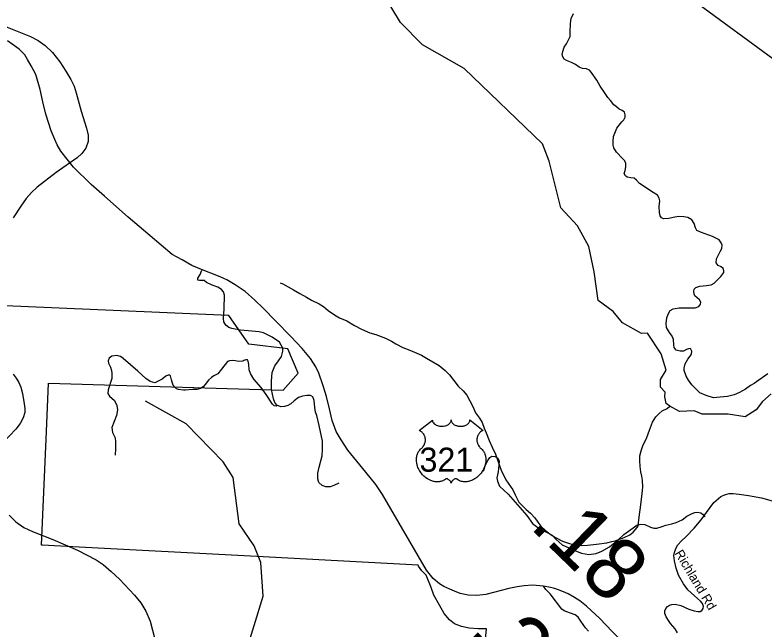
# Model space of a CAD drawing. Extents: x 1159738 to 1321356, y 736314 to 882035.
# Drawn here: x 1224551 to 1230624, y 852123 to 857098 of the extents above; entities that cross this region are included whole.
import ezdxf

# ---------------------------------------------------------------- set-up
doc = ezdxf.new("R2010")
doc.units = 0
for name, color, linetype in [('Exist Boundary Land Use Forest National US Forest Service', 7, 'Continuous'), ('Exist Hydrographic Creek Single Shore', 7, 'Continuous'), ('Exist Hydrographic Misc Water Feature', 7, 'Continuous'), ('Exist Road Non-System Type 51', 7, 'Continuous'), ('Exist Road Primary US Attributed', 7, 'Continuous'), ('Exist Road Primary US Mileage Hundredths English Label', 7, 'Continuous'), ('Exist Road Primary US Shield CELL', 7, 'Continuous'), ('Exist Road Primary US Shield Number Label', 7, 'Continuous'), ('Exist Road Secondary Mileage Hundredths English Label', 7, 'Continuous'), ('Exist Road Secondary Structure Standard Bridge Number Label', 7, 'Continuous'), ('Exist Road Secondary Type 51 Attributed', 7, 'Continuous'), ('Exist Road Secondary Type 51 Label', 7, 'Continuous')]:
    doc.layers.add(name, color=color, linetype=linetype)

msp = doc.modelspace()

# ---------------------------------------------------------------- linework, layer by layer
at = {"layer": 'Exist Boundary Land Use Forest National US Forest Service'}
msp.add_lwpolyline([(1228357.5, 852009.6), (1228368.5, 852124.6), (1228302.5, 852124.6), (1228228.5, 852130.6), (1228165.5, 852142.6), (1228109.5, 852165.6), (1228068.5, 852198.6), (1228025.5, 852249.6), (1227987.5, 852316.6), (1227941.5, 852396.6), (1227919.5, 852458.6), (1227881.5, 852559.6), (1227871.5, 852567.6), (1227844.5, 852594.6), (1227819.5, 852631.6), (1227815.5, 852639.6), (1226508.6, 852709.5), (1225018.8, 852789.1), (1224772.6, 852802.3), (1224766.5, 852802.6), (1224805.7, 853723.8), (1224822.5, 854113.6), (1226722.6, 854058.7), (1226843.5, 854195.7), (1226760.5, 854393.7), (1226445.5, 854431.7), (1226283.5, 854661.7), (1224344.4, 854746.7)], dxfattribs=at)
at = {"layer": 'Exist Hydrographic Creek Single Shore'}
msp.add_lwpolyline([(1226414.5, 851914.8), (1226559.5, 852387.9), (1226541.5, 852660.7), (1226487.5, 852796.3), (1226366.5, 852976), (1226317.5, 853351.2), (1226237.5, 853477.6), (1225937.5, 853785.6), (1225608.5, 853969.4)], dxfattribs=at)
at = {"layer": 'Exist Hydrographic Misc Water Feature'}
for points in [[(1230673.7, 854027.3), (1230604.4, 853965.4), (1230552.4, 853898.5), (1230463.2, 853841.5), (1230325.1, 853863.4), (1230114.6, 853864.6), (1230051.5, 853891.9), (1229932.7, 853885.7), (1229853.4, 853929.1), (1229822.5, 853950.1), (1229812.6, 854003.4), (1229816.3, 854040.6), (1229777.9, 854081.5), (1229777.9, 854143.4), (1229824.4, 854220.6), (1229782.3, 854351.9), (1229673.4, 854520.4), (1229624.4, 854516), (1229468.7, 854603.7), (1229394.4, 854695.3), (1229273.5, 854785.7), (1229240.9, 855017.4), (1229196.4, 855223.1), (1229105.5, 855389.7), (1228971.4, 855536.6), (1228877.4, 855913), (1228822.5, 856055.2), (1228187.4, 856665.4), (1227850.4, 856856), (1227672.5, 857036.8), (1227384.4, 857518.5)], [(1224460.4, 857008.9), (1224677.4, 856923.5), (1224739.4, 856891.6), (1224796.4, 856850.5), (1224853.4, 856794), (1224913.4, 856718), (1224963.4, 856642.6), (1225003.4, 856574.5), (1225029.4, 856520), (1225046.4, 856467.3), (1225086.4, 856317.3), (1225130.4, 856179.5), (1225144.4, 856125.4), (1225144.4, 856072.6), (1225125.4, 856020.1), (1225092.4, 855976.5), (1225054.5, 855940.4), (1224884.4, 855821.5), (1224729.4, 855701.6), (1224685.5, 855659.3), (1224641.4, 855609.8), (1224597.4, 855548), (1224535.5, 855453)], [(1226699, 854926.9), (1226702.9, 854924.8), (1226720.7, 854918.4), (1226805.6, 854870.1), (1226856.9, 854840.8), (1226910.1, 854811.4), (1226951.5, 854786.3), (1227012.8, 854758.7), (1227050.2, 854735.7), (1227085.5, 854704.8), (1227138.6, 854667.4), (1227178, 854644.4), (1227237.3, 854618.8), (1227300.5, 854581.2), (1227357.7, 854551.7), (1227425.1, 854523.9), (1227472.7, 854508.7), (1227549.9, 854480.7), (1227599.4, 854455.4), (1227634.8, 854434.4), (1227692.1, 854404.9), (1227747.6, 854381.5), (1227842.6, 854341), (1227882, 854316), (1227984.6, 854257.3), (1228033.4, 854216.1), (1228068.7, 854183.1), (1228105.5, 854136.1), (1228140.4, 854091.2), (1228179.3, 854052.2), (1228208.5, 854017.4), (1228258.3, 853926), (1228278.9, 853875.5), (1228311.7, 853830.6), (1228332.8, 853796), (1228349.7, 853751.5), (1228366.8, 853711.1), (1228389.2, 853650.5), (1228415.8, 853595.7), (1228440.4, 853539.1), (1228462.7, 853476.5), (1228487, 853409.8), (1228525, 853330.7), (1228583, 853251.2), (1228602, 853210.6), (1228630.5, 853151.9), (1228691.1, 853092.3), (1228726.2, 853061.4), (1228759.2, 853024.5), (1228784.3, 852987.9), (1228809.5, 852955.2), (1228844.7, 852924.2), (1228884, 852891.2), (1228927.3, 852864), (1228984.5, 852834.6), (1229042.1, 852815.1), (1229083.9, 852804), (1229137.8, 852798.6), (1229185.9, 852801.4), (1229260.2, 852811.5), (1229342.5, 852821.4), (1229384.7, 852832.2), (1229410.9, 852837.6), (1229483.7, 852863.7), (1229530.2, 852886.5), (1229556.9, 852907.8), (1229573.4, 852927.5), (1229589.9, 852945.1), (1229596.2, 852958.9), (1229598.8, 852982.8), (1229603.4, 853004.7), (1229608.6, 853050.6), (1229616, 853106.5), (1229623.7, 853174.3), (1229628.9, 853220.2), (1229634.3, 853272.1), (1229631.7, 853330.2), (1229626.5, 853360.3), (1229619.5, 853396.6), (1229612.7, 853440.8), (1229609.8, 853486.9), (1229610.9, 853526.9), (1229619.9, 853566.7), (1229634.9, 853606.3), (1229666.8, 853675.6), (1229688.2, 853735.1), (1229711.9, 853798.5), (1229741, 853841.7), (1229765.7, 853869.1), (1229792.4, 853890.5), (1229830.8, 853909.5), (1229853.4, 853929.1)], [(1224535.5, 854188.1), (1224560.5, 854156), (1224581.4, 854121.3), (1224598.4, 854081.1), (1224611.4, 854032.1), (1224626.4, 853946.5), (1224630.4, 853910.8), (1224629.5, 853878.1), (1224617.5, 853833.9), (1224592.5, 853787.3), (1224558.4, 853741.5), (1224454.5, 853632.7)], [(1224503.5, 853045.7), (1224557.5, 852992.3), (1224622.5, 852946.4), (1224691.5, 852912.2), (1224857.5, 852848.3), (1225057.4, 852760.8), (1225207.5, 852684.3), (1225264.5, 852644.8), (1225329.5, 852589.7), (1225396.5, 852526.1), (1225518.5, 852398.4), (1225568.5, 852335.5), (1225611.5, 852266.5), (1225645.5, 852186.3), (1225682.5, 852040.9)]]:
    msp.add_lwpolyline(points, dxfattribs=at)
at = {"layer": 'Exist Road Non-System Type 51'}
for points in [[(1229468.4, 856324.6), (1229443, 856335.7), (1229422.1, 856353.3), (1229398.9, 856371), (1229372.4, 856404.1), (1229350.4, 856429.5), (1229325, 856469.2), (1229289.7, 856520), (1229262.1, 856569.7), (1229216.9, 856633.7), (1229203.7, 856651.4), (1229177.2, 856660.2), (1229147.4, 856664.6), (1229119.8, 856674.5), (1229090.3, 856696.9), (1229057.3, 856712.3), (1229017.5, 856728.9), (1228996.6, 856741), (1228985.6, 856758.7), (1228982.3, 856778.5), (1228986.7, 856801.7), (1228998.8, 856835.9), (1229017.5, 856864.6), (1229034.1, 856897.8), (1229045.1, 856923.1), (1229047.3, 856958.5), (1229048.4, 857029.1), (1229055.1, 857070), (1229072.7, 857108.6)], [(1229985.7, 854172.1), (1229969.6, 854217.4), (1229968.5, 854237.3), (1229976.2, 854270.4), (1229999.3, 854309.1), (1230018.1, 854334.4), (1230028, 854351), (1230030.2, 854373.1), (1230021.4, 854395.2), (1230004.9, 854394), (1229988.3, 854387.4), (1229965.1, 854374.2), (1229936.5, 854375.3), (1229903.4, 854383), (1229889, 854404), (1229884.6, 854426.1), (1229883.5, 854468), (1229872.5, 854495.6), (1229850.4, 854524.3), (1229825.1, 854566.2), (1229822.9, 854597.1), (1229828.4, 854643.5), (1229840.5, 854674.4), (1229857, 854703.1), (1229879.1, 854716.4), (1229927.6, 854726.3), (1230001.5, 854725.2), (1230057.8, 854724.1), (1230087.6, 854735.1), (1230100.8, 854755), (1230103, 854771.8), (1230093.1, 854790.5), (1230055.6, 854822.5), (1230051.2, 854835.8), (1230046.8, 854861.2), (1230049, 854875.5), (1230064.4, 854889.9), (1230095.3, 854900.9), (1230149.4, 854905.3), (1230188, 854910.8), (1230211.1, 854926.3), (1230267.4, 854978.2), (1230289.4, 855011.3), (1230290.5, 855024.5), (1230285, 855044.4), (1230268.5, 855056.6), (1230244.2, 855068.7), (1230228.8, 855088.6), (1230229.9, 855121.7), (1230243.1, 855143.8), (1230261.9, 855182.4), (1230275.1, 855206.7), (1230278.4, 855233.2), (1230269.6, 855253), (1230251.9, 855275.1), (1230199, 855301.9), (1230109.7, 855335), (1230072.2, 855352.7), (1230061.1, 855372.6), (1230051.2, 855409), (1230032.5, 855438.8), (1229999.4, 855456.5), (1229966.3, 855463.1), (1229922.2, 855464.2), (1229881.3, 855456.5), (1229844.9, 855448.7), (1229803, 855445.4), (1229785.4, 855453.1), (1229774.3, 855470.8), (1229769.9, 855496.2), (1229767.7, 855545.9), (1229772.1, 855591.1), (1229767.7, 855614.3), (1229754.5, 855637.5), (1229718.1, 855660.7), (1229607.8, 855732.4), (1229584.1, 855759.3), (1229565.3, 855774.7), (1229536.6, 855778), (1229509.1, 855783.6), (1229493.6, 855793.5), (1229484.8, 855814.5), (1229490.3, 855837.6), (1229496.9, 855866.3), (1229496.9, 855893.9), (1229488.1, 855914.9), (1229469.4, 855933.7), (1229421.9, 855986.7), (1229398.8, 856022), (1229394.4, 856041.9), (1229393.3, 856073.9), (1229397.7, 856113.6), (1229425.2, 856179.8), (1229441.9, 856205.4), (1229465.1, 856230.8), (1229480.5, 856247.4), (1229487.1, 856258.4), (1229490.4, 856270.6), (1229491.5, 856289.3), (1229487.1, 856309.2), (1229468.4, 856324.6)], [(1227172.3, 853304.8), (1227133.2, 853286.5), (1227103.2, 853276.1), (1227068, 853276.1), (1227039.4, 853285.2), (1227010.7, 853310), (1227002.9, 853340), (1227002.9, 853384.3), (1227013.3, 853433.9), (1227039.4, 853525.2), (1227042, 853578.7), (1227040.7, 853643.9), (1227014.6, 853771.8), (1226995.1, 853853), (1226983.4, 853880.3), (1226979.5, 853918.2), (1226973, 853975.6), (1226962.5, 854004.3), (1226944.3, 854014.7), (1226914.3, 854016), (1226879.1, 854009.5), (1226845.2, 853999.1), (1226812.6, 853971.7), (1226785.3, 853946.9), (1226760.5, 853935.1), (1226733.1, 853924.7), (1226704.4, 853923.4), (1226671.8, 853936.4), (1226653.6, 853957.3), (1226644.5, 853988.6), (1226627.5, 854063), (1226627.5, 854130.8), (1226634, 854201.3), (1226653.6, 854254.7), (1226683.6, 854296.5), (1226709.7, 854331.7), (1226718.8, 854374.7), (1226718.8, 854398.2), (1226706, 854422.1), (1226691.7, 854445.6), (1226634.3, 854487.3), (1226562.6, 854522.6), (1226528.7, 854530.4), (1226467.5, 854536.9), (1226377.5, 854543.4), (1226305.8, 854556.5), (1226283.7, 854565.6), (1226258.9, 854583.9), (1226243.2, 854611.3), (1226239.3, 854638.7), (1226245.9, 854716.9), (1226247.2, 854827.8), (1226238.4, 854854.5), (1226222.7, 854874.1), (1226192.8, 854892.3), (1226147.1, 854909.3), (1226100.2, 854930.2), (1226083.3, 854945.8), (1226044.2, 854947.1), (1226032.4, 854949.7), (1226032.4, 854966.7), (1226049.4, 854994.1), (1226062.4, 855029.3)], [(1226671.8, 853936.4), (1226664.7, 853929), (1226650.3, 853930.3), (1226637.3, 853945.9), (1226585.1, 854024.2), (1226544.7, 854080.3), (1226484.8, 854148.1), (1226458.7, 854192.5), (1226447, 854222.5), (1226443.1, 854266.8), (1226439.1, 854294.2), (1226432.6, 854304.7), (1226420.9, 854303.4), (1226402.6, 854298.1), (1226396.1, 854294.2), (1226360.9, 854290.3), (1226336.2, 854295.5), (1226311.4, 854299.4), (1226287.9, 854296.8), (1226271, 854290.3), (1226222.7, 854227.7), (1226192.8, 854189.9), (1226161.5, 854175.5), (1226141.9, 854161.2), (1226118.5, 854140.3), (1226091.1, 854105.1), (1226074.1, 854084.2), (1226053.3, 854071.2), (1226024.6, 854064.6), (1225988.1, 854064.6), (1225931.3, 854059.3), (1225914.4, 854056.7), (1225874, 854064.6), (1225858.3, 854069.8), (1225845.3, 854081.5), (1225832.3, 854098.5), (1225824.4, 854122), (1225819.2, 854142.8), (1225814, 854163.7), (1225808.8, 854174.1), (1225802.3, 854179.4), (1225790.5, 854179.4), (1225772.3, 854171.5), (1225743.6, 854148.1), (1225704.5, 854127.2), (1225682.4, 854118.1), (1225664.1, 854123.3), (1225645.9, 854128.5), (1225609.4, 854153.3), (1225545.5, 854212), (1225427.4, 854314.7), (1225405.2, 854331.7), (1225375.3, 854338.2), (1225336.1, 854334.3), (1225314, 854316), (1225304.9, 854295.2), (1225308.8, 854276.9), (1225324.4, 854244.3), (1225332.2, 854218.2), (1225336.1, 854193.4), (1225334.8, 854153), (1225306.2, 854061.7), (1225302.3, 854030.4), (1225316.6, 854009.5), (1225355.7, 853974.3), (1225375.3, 853935.1), (1225381.8, 853899.9), (1225372.6, 853853), (1225334.9, 853755.5), (1225340.2, 853713.8), (1225362.3, 853672), (1225364.9, 853639.4), (1225364.9, 853585.9), (1225361.1, 853530.4)], [(1230648.1, 854191.6), (1230573, 854139.7), (1230536.4, 854113.1), (1230506, 854097), (1230466.7, 854066.5), (1230418.4, 854037.9), (1230375.5, 854020), (1230320.1, 854005.7), (1230261.1, 854002.1), (1230205.6, 853996.7), (1230148.4, 854014.6), (1230096.6, 854036.1), (1230067.9, 854063), (1230032.2, 854100.5), (1230003.6, 854138.1), (1229985.7, 854172.1)], [(1228345.7, 853403.1), (1228361.5, 853451.9), (1228378.7, 853487.9), (1228394.5, 853512.3), (1228411.8, 853522.4), (1228437.6, 853519.5), (1228460.6, 853506.6), (1228472.1, 853486.5), (1228467.8, 853450.5), (1228462.1, 853397.3), (1228453.5, 853348.4), (1228457.8, 853319.7), (1228473.6, 853279.4), (1228545.4, 853216.1), (1228696.3, 853043.6), (1228742.3, 852977.4), (1228785.4, 852945.8), (1228900.3, 852882.5), (1228933.4, 852848), (1228981.9, 852804.1), (1229089.6, 852756.6), (1229137.1, 852736.5), (1229197.4, 852726.4), (1229257.7, 852735), (1229302.3, 852752.3), (1229364.1, 852788.3), (1229435.9, 852845.8), (1229481.9, 852888.9), (1229537.9, 852929.2), (1229586.8, 852965.1), (1229618.4, 852972.3), (1229650, 852969.4), (1229697.4, 852949.3), (1229723.3, 852940.7), (1229749.2, 852940.7), (1229791.5, 852953.2), (1229820.2, 852964.7), (1229870.5, 852976.2), (1229905, 852984.8), (1229953.9, 853007.9), (1229991.2, 853036.6), (1230034.3, 853058.2), (1230055.9, 853068.2), (1230078.9, 853069.7), (1230104.7, 853063.9), (1230119.1, 853053.9), (1230137.8, 853032.3)]]:
    msp.add_lwpolyline(points, dxfattribs=at)
at = {"layer": 'Exist Road Primary US Attributed'}
for points in [[(1228830.9, 852471.1), (1228742, 852478.7), (1228673.4, 852473.4), (1228616.5, 852464.4), (1228549, 852450), (1228363.5, 852402.5), (1228291.2, 852395.5), (1228220.7, 852397.7), (1228155.3, 852411.3), (1228108.7, 852429.2), (1228071.2, 852444.4), (1228023.3, 852468.3), (1227987.4, 852489.9), (1227937.9, 852533.3), (1227884, 852599.2), (1227525.6, 853212.6), (1227471.7, 853294.3), (1227392.7, 853394), (1227247.2, 853570.7), (1227193, 853655.3), (1227151.1, 853724.2), (1227118.1, 853811.1), (1227097.2, 853907), (1227073.2, 854005.8), (1227046.3, 854092.7), (1227011.5, 854195.7), (1226986.7, 854247.5), (1226942.9, 854315.3), (1226875.9, 854395.1), (1226783.3, 854493.2), (1226663.3, 854618), (1226560.4, 854721.7), (1226493.8, 854786.7), (1226414, 854857.7), (1226335, 854912), (1226265.6, 854951.9), (1226218.2, 854973.8), (1226186.3, 854987.4), (1226075.4, 855031.2), (1225982.1, 855067.9), (1225903.4, 855112.7), (1225823.3, 855158.1), (1225466.4, 855458.4), (1225275.5, 855629.4), (1225168, 855724.8), (1225023.7, 855864.4), (1224922.4, 855995.2), (1224893.6, 856046.3), (1224872.1, 856089.3), (1224843.4, 856159.5), (1224800.3, 856294.3), (1224775.3, 856394.5), (1224755.4, 856495.1), (1224719.8, 856616.6), (1224683.1, 856686), (1224652, 856737), (1224630.4, 856773.7), (1224584.2, 856820.8), (1224490.4, 856888.2)], [(1229593.5, 851898.4), (1229450.8, 852038.7), (1229388.4, 852100.6), (1229282.8, 852210.7), (1229216.2, 852273.3), (1229178.7, 852308.4), (1229124.5, 852349.9), (1229080.6, 852379.4), (1229030.4, 852408.1), (1228992.9, 852424.9), (1228945, 852443.2), (1228911.6, 852454.2), (1228886, 852458.4), (1228830.9, 852471.1)]]:
    msp.add_lwpolyline(points, dxfattribs=at)
at = {"layer": 'Exist Road Primary US Shield CELL'}
msp.add_lwpolyline([(1227930.4, 853816.2), (1227930.7, 853811.8), (1227931.7, 853806.5), (1227932.5, 853803.8), (1227935, 853798.7), (1227939, 853792.6), (1227944.6, 853786.6), (1227951, 853781.4), (1227955.2, 853778.7), (1227962.5, 853774.8), (1227970.7, 853771.3), (1227979.9, 853768.7), (1227989.2, 853766.8), (1227999.5, 853765.7), (1228009.6, 853765.5), (1228020.5, 853766.3), (1228032.5, 853768.6), (1228038.1, 853770.1), (1228044.3, 853772.2), (1228050.1, 853774.6), (1228056.4, 853778), (1228061.5, 853781.2), (1228065.5, 853784.1), (1228071.2, 853789.5), (1228075.7, 853795.1), (1228077.5, 853798.3), (1228079.2, 853801.3), (1228081.4, 853807.7), (1228082, 853810.5), (1228082.5, 853816.4), (1228082.8, 853811.4), (1228083.3, 853808.4), (1228084.2, 853805.4), (1228085.4, 853802.2), (1228087.7, 853797.6), (1228090.2, 853793.9), (1228094.9, 853788.3), (1228097.9, 853785.5), (1228100.6, 853783.3), (1228107.8, 853778.3), (1228116.2, 853774.1), (1228120.4, 853772.3), (1228124.6, 853770.8), (1228130, 853769.1), (1228135.6, 853767.8), (1228141.2, 853766.9), (1228146.8, 853766), (1228152.6, 853765.6), (1228157.3, 853765.5), (1228163.1, 853765.5), (1228168.4, 853765.9), (1228173.9, 853766.5), (1228179.9, 853767.5), (1228184.7, 853768.6), (1228191.1, 853770.2), (1228196.9, 853772.3), (1228202, 853774.5), (1228208.6, 853778), (1228213.9, 853781.3), (1228217.8, 853784.4), (1228222.4, 853788.7), (1228226.8, 853793.8), (1228229.4, 853797.5), (1228231.2, 853801.3), (1228232.9, 853805.4), (1228234, 853809.6), (1228234.5, 853813.3), (1228234.6, 853816.5), (1228340.8, 853731.8), (1228338.3, 853730.9), (1228332.6, 853728), (1228328, 853725.3), (1228320.7, 853720.2), (1228317.5, 853717.4), (1228314.4, 853714.4), (1228311.5, 853711.3), (1228309, 853708.3), (1228305.9, 853704.1), (1228303.1, 853699.8), (1228300.4, 853695.1), (1228298.4, 853691), (1228295.2, 853682.5), (1228293.6, 853677.1), (1228292.6, 853672.5), (1228291.4, 853663), (1228291, 853658.5), (1228291, 853654), (1228291.3, 853649.3), (1228291.7, 853644.8), (1228292.5, 853640.1), (1228293.3, 853635.9), (1228294.6, 853630.8), (1228296.5, 853624.9), (1228298.8, 853619.2), (1228303.7, 853610), (1228309.9, 853600.6), (1228314.4, 853595.3), (1228318.8, 853590.8), (1228325.3, 853585.2), (1228328.9, 853582.1), (1228333, 853578), (1228339.6, 853570.3), (1228342.3, 853566.7), (1228345, 853562.6), (1228347.6, 853558.4), (1228350.1, 853553.8), (1228352.1, 853549.9), (1228355.8, 853540.8), (1228358.5, 853531.9), (1228359.8, 853527.3), (1228361.8, 853516.9), (1228362.5, 853511.7), (1228363.3, 853501.5), (1228363.4, 853489.2), (1228362.4, 853477.5), (1228360.2, 853463.9), (1228358.4, 853455.7), (1228355.6, 853446.3), (1228352.9, 853438), (1228348.1, 853425.9), (1228343.8, 853417.1), (1228338.2, 853406.8), (1228334.3, 853400.6), (1228329.9, 853394), (1228324.3, 853386.3), (1228317.8, 853378.1), (1228309.9, 853369.5), (1228303.6, 853363.2), (1228295.3, 853355.8), (1228290.3, 853351.6), (1228283.1, 853346.2), (1228273.3, 853339.7), (1228263.7, 853334.1), (1228255.4, 853329.9), (1228248.2, 853326.8), (1228238.8, 853323.2), (1228223.1, 853318.8), (1228217.4, 853317.7), (1228210.6, 853316.6), (1228204.2, 853316), (1228198.1, 853315.6), (1228189.8, 853315.6), (1228181.6, 853316.3), (1228173.8, 853317.4), (1228165.7, 853319.1), (1228157.2, 853321.6), (1228149.5, 853324.6), (1228141.7, 853328.5), (1228128.6, 853336.7), (1228124.8, 853338.8), (1228122.7, 853339.3), (1228117.6, 853339.6), (1228112.8, 853338.6), (1228107.9, 853336.6), (1228105, 853335), (1228101, 853332.5), (1228098, 853330.1), (1228094.4, 853326.6), (1228091.9, 853323.7), (1228090, 853321.5), (1228086.3, 853315.6), (1228084.9, 853312.9), (1228083.6, 853309.3), (1228082.4, 853304), (1228080.7, 853310.7), (1228078.7, 853315.1), (1228076.5, 853318.8), (1228074.1, 853322.2), (1228070.4, 853326.4), (1228067.1, 853329.6), (1228063.1, 853332.9), (1228058.8, 853335.5), (1228055.4, 853337.2), (1228052.2, 853338.4), (1228048.4, 853339.4), (1228045.3, 853339.6), (1228042.7, 853339.6), (1228039.2, 853338.8), (1228034.4, 853335.3), (1228029.8, 853332.2), (1228024.8, 853329.1), (1228018.9, 853325.9), (1228014.6, 853323.9), (1228009.5, 853321.9), (1228003.4, 853319.9), (1227996.9, 853318.2), (1227990.2, 853316.9), (1227984.3, 853316), (1227978, 853315.4), (1227972.2, 853315.2), (1227966.3, 853315.3), (1227960.7, 853315.7), (1227954.2, 853316.3), (1227946.2, 853317.5), (1227939.5, 853319), (1227932.5, 853320.9), (1227925.3, 853323.1), (1227917.6, 853326.1), (1227907.9, 853330.3), (1227901.2, 853333.7), (1227890.6, 853339.8), (1227878.2, 853348.4), (1227868.8, 853356), (1227861.9, 853362.2), (1227851.8, 853372.5), (1227845.9, 853379.3), (1227836.5, 853391.3), (1227830.6, 853400), (1227826.7, 853406.5), (1227821.1, 853416.8), (1227818, 853423.2), (1227814, 853432.6), (1227810.8, 853441.2), (1227808.1, 853449.4), (1227806.7, 853454.6), (1227804.7, 853463.7), (1227803.5, 853470.2), (1227802.3, 853479), (1227801.6, 853488.4), (1227801.5, 853497), (1227801.7, 853504.2), (1227802.6, 853512.5), (1227804, 853521.4), (1227805.7, 853529), (1227807.2, 853534.4), (1227809.5, 853541.1), (1227812.4, 853548.4), (1227816, 853555.5), (1227819.3, 853561.3), (1227823.5, 853567.6), (1227827.7, 853572.9), (1227833.1, 853578.8), (1227838.7, 853584.2), (1227843.9, 853588.4), (1227850.1, 853594.5), (1227853.3, 853598.1), (1227857.1, 853603.2), (1227860.2, 853607.9), (1227862.7, 853612.1), (1227865.9, 853618.3), (1227867.8, 853623), (1227870.3, 853630.1), (1227871.5, 853635.2), (1227872.8, 853641.6), (1227873.6, 853647.7), (1227873.9, 853655.3), (1227873.7, 853661.6), (1227872.9, 853669), (1227871.5, 853676), (1227869.8, 853682.1), (1227867.2, 853689.2), (1227864.8, 853694.3), (1227860.7, 853701.3), (1227856.2, 853707.8), (1227851.5, 853713), (1227846.8, 853717.7), (1227842.3, 853721.3), (1227838, 853724.3), (1227832.6, 853727.6), (1227827.4, 853730.2), (1227824.1, 853731.5)], close=True, dxfattribs=at)
at = {"layer": 'Exist Road Secondary Structure Standard Bridge Number Label'}
msp.add_line((1233926.6, 854359.5), (1227866, 858816.9), dxfattribs=at)
at = {"layer": 'Exist Road Secondary Type 51 Attributed'}
for points in [[(1229915, 852092.2), (1229897.4, 852124.1), (1229858.7, 852167.6), (1229843.6, 852190.7), (1229823.6, 852222.6), (1229813.3, 852249.8), (1229813.3, 852271.3), (1229822, 852288.9), (1229835.6, 852306.4), (1229850.8, 852315.2), (1229870.7, 852321.6), (1229896.2, 852323.9), (1229942.5, 852312.8), (1230006.3, 852284.9), (1230050.2, 852269.7), (1230079.3, 852264.5), (1230098.4, 852265.3), (1230113.6, 852273.3), (1230122.4, 852289.2), (1230127.2, 852306), (1230118.4, 852328.3), (1230101.6, 852348.3), (1230052.2, 852392.1), (1229999.5, 852440.8), (1229964.4, 852488.7), (1229923.3, 852559.3), (1229904.2, 852615.9), (1229890.6, 852675.7), (1229886.7, 852717.2), (1229890.6, 852742.7), (1229901.8, 852775.4), (1229917, 852804.1), (1229948.5, 852836.5), (1229986.2, 852873.2), (1230051.4, 852940.6), (1230107.1, 853007.5), (1230150.5, 853066.2), (1230208.5, 853149), (1230266.5, 853195.6), (1230291.3, 853208.3), (1230313.6, 853215.3), (1230334.7, 853220.4), (1230366.5, 853221.1), (1230414.4, 853215.3), (1230490.2, 853203.9), (1230595.4, 853184.7), (1230681.4, 853161.8)], [(1229195, 852106), (1229169.6, 852133.3), (1229132.1, 852186), (1229109.7, 852218.7), (1229087, 852238.2), (1229050.3, 852250.2), (1229018, 852260.9), (1228997.7, 852269.3), (1228978.1, 852284.1), (1228885.1, 852407.1), (1228850.1, 852443.2), (1228830.9, 852471.1)]]:
    msp.add_lwpolyline(points, dxfattribs=at)

# ---------------------------------------------------------------- texts
at = {"layer": 'Exist Road Primary US Mileage Hundredths English Label'}
msp.add_text('.18', height=500, rotation=315.89421, dxfattribs=at).set_placement((1228706.5, 852952.2))
at = {"layer": 'Exist Road Primary US Shield Number Label'}
msp.add_text('321', height=195, dxfattribs=at).set_placement((1227826.5, 853397.4))
at = {"layer": 'Exist Road Secondary Mileage Hundredths English Label'}
msp.add_text('.20', height=500, rotation=313.5779, dxfattribs=at).set_placement((1228200.6, 852086.4))
at = {"layer": 'Exist Road Secondary Type 51 Label'}
msp.add_text('Richland Rd', height=75, rotation=300.92609, dxfattribs=at).set_placement((1229889.8, 852737))

doc.saveas('drawing.dxf')
